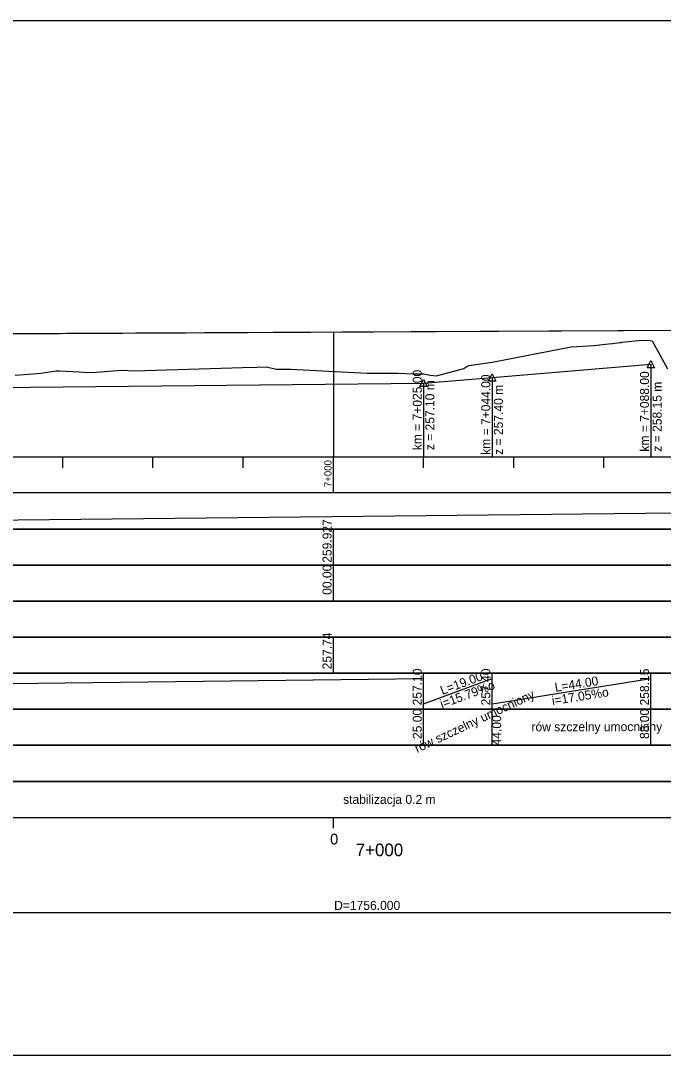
# Model space of a CAD drawing. Extents: x 6445630 to 6518227, y 5499240 to 5511716.
# Drawn here: x 6454044.5 to 6454222.7, y 5506120.7 to 5506407.7 of the extents above; entities that cross this region are included whole.
import ezdxf

# ---------------------------------------------------------------- set-up
doc = ezdxf.new("R2010")
doc.units = 0
for name, color, linetype in [('TOR_PROF-opisy pomocnicze', 7, 'Continuous'), ('TOR_PROF-rowy otwarte', 7, 'Continuous'), ('TOR_PROF-tabelka-geometria T1', 7, 'Continuous'), ('TOR_PROF-tabelka-kilometracja', 7, 'Continuous'), ('TOR_PROF-tabelka-odleglosci T1', 7, 'Continuous'), ('TOR_PROF-tabelka-pochylenia proj T1', 7, 'Continuous'), ('TOR_PROF-tabelka-rodzaj rowu T1', 7, 'Continuous'), ('TOR_PROF-tabelka-rowyT1', 7, 'Continuous'), ('TOR_PROF-tabelka-rzedne istn T1', 7, 'Continuous'), ('TOR_PROF-tabelka-rzedne proj T1', 7, 'Continuous'), ('TOR_PROF-tabelka-teren istniejacy T1', 7, 'Continuous'), ('TOR_PROF-tabelka-warstwa ochronna T1', 7, 'Continuous'), ('TOR_PROF-tor projektowany', 7, 'Continuous'), ('TOR_PROF-uklad odniesienia', 7, 'Continuous'), ('TOR_PROF-warstwa ochronna', 7, 'Continuous'), ('TOR_RAMKI-dodatkowe3', 7, 'Continuous'), ('TOR_RAMKI-MASKA WYCIECIA', 7, 'Continuous')]:
    doc.layers.add(name, color=color, linetype=linetype)

msp = doc.modelspace()

# ---------------------------------------------------------------- linework, layer by layer
at = {"layer": 'TOR_PROF-opisy pomocnicze'}
for p, q in [((6454219.21, 5506312.47), (6454219.21, 5506287.27)), ((6454175.21, 5506308.72), (6454175.21, 5506286.72)), ((6454156.21, 5506307.22), (6454156.21, 5506286.72))]:
    msp.add_line(p, q, dxfattribs=at)
for points in [[(6454219.21, 5506313.47), (6454220.21, 5506311.47), (6454218.21, 5506311.47)], [(6454156.21, 5506308.22), (6454157.21, 5506306.22), (6454155.21, 5506306.22)], [(6454175.21, 5506309.72), (6454176.21, 5506307.72), (6454174.21, 5506307.72)]]:
    msp.add_lwpolyline(points, close=True, dxfattribs=at)
at = {"layer": 'TOR_PROF-rowy otwarte'}
for p, q in [((6454175.21, 5506308.72), (6454219.21, 5506312.47)), ((6454156.21, 5506307.22), (6454175.21, 5506308.72)), ((6453575.71, 5506301.27), (6454156.21, 5506307.22))]:
    msp.add_line(p, q, dxfattribs=at)
for points in [[(6454219.21, 5506312.47), (6454219.21, 5506291.72), (6454219.21, 5506286.72), (6454219.21, 5506286.72)], [(6454175.21, 5506308.72), (6454175.21, 5506291.72), (6454175.21, 5506286.72), (6454175.21, 5506286.72)], [(6454156.21, 5506307.22), (6454156.21, 5506291.72), (6454156.21, 5506286.72), (6454156.21, 5506286.72)]]:
    msp.add_lwpolyline(points, dxfattribs=at)
at = {"layer": 'TOR_PROF-tabelka-geometria T1'}
for points in [[(6452341.21, 5506160.32), (6452367.61, 5506160.32), (6452367.61, 5506160.32), (6452407.61, 5506162.99), (6452407.61, 5506162.99), (6452590.75, 5506162.99), (6452590.75, 5506162.99), (6452630.75, 5506160.32), (6452630.75, 5506160.32), (6454509.94, 5506160.32), (6454509.94, 5506157.65), (6454551.51, 5506157.65), (6454551.51, 5506160.32), (6454558.69, 5506160.32), (6454558.69, 5506164.43), (6454600.28, 5506164.43)], [(6452331.21, 5506160.32), (6454631.21, 5506160.32)]]:
    msp.add_lwpolyline(points, dxfattribs=at)
at = {"layer": 'TOR_PROF-tabelka-kilometracja'}
msp.add_lwpolyline([(6454131.21, 5506183.72), (6454131.21, 5506186.72)], dxfattribs=at)
msp.add_lwpolyline([(6454131.21, 5506183.72), (6454131.21, 5506186.72)], dxfattribs=at)
at = {"layer": 'TOR_PROF-tabelka-odleglosci T1'}
msp.add_lwpolyline([(6452331.21, 5506246.72), (6454631.21, 5506246.72), (6454631.21, 5506256.72), (6452331.21, 5506256.72)], close=True, dxfattribs=at)
msp.add_lwpolyline([(6454131.21, 5506246.72), (6454131.21, 5506256.72)], dxfattribs=at)
at = {"layer": 'TOR_PROF-tabelka-pochylenia proj T1'}
msp.add_lwpolyline([(6452331.21, 5506266.72), (6454631.21, 5506266.72), (6454631.21, 5506276.72), (6452331.21, 5506276.72)], close=True, dxfattribs=at)
msp.add_lwpolyline([(6453948.1, 5506268.22), (6454600.26, 5506275.22)], dxfattribs=at)
at = {"layer": 'TOR_PROF-tabelka-rodzaj rowu T1'}
msp.add_lwpolyline([(6452331.21, 5506206.72), (6454631.21, 5506206.72), (6454631.21, 5506216.72), (6452331.21, 5506216.72)], close=True, dxfattribs=at)
for points in [[(6454156.21, 5506206.72), (6454156.21, 5506216.72)], [(6454175.21, 5506206.72), (6454175.21, 5506216.72)], [(6454219.21, 5506206.72), (6454219.21, 5506216.72)]]:
    msp.add_lwpolyline(points, dxfattribs=at)
at = {"layer": 'TOR_PROF-tabelka-rowyT1'}
msp.add_lwpolyline([(6452331.21, 5506216.72), (6454631.21, 5506216.72), (6454631.21, 5506226.72), (6452331.21, 5506226.72)], close=True, dxfattribs=at)
for points in [[(6453575.71, 5506218.22), (6454156.21, 5506225.22)], [(6454156.21, 5506216.72), (6454156.21, 5506226.72)], [(6454156.21, 5506218.22), (6454175.21, 5506225.22)], [(6454175.21, 5506216.72), (6454175.21, 5506226.72)], [(6454175.21, 5506218.22), (6454219.21, 5506225.22)], [(6454219.21, 5506216.72), (6454219.21, 5506226.72)]]:
    msp.add_lwpolyline(points, dxfattribs=at)
at = {"layer": 'TOR_PROF-tabelka-rzedne istn T1'}
msp.add_lwpolyline([(6452331.21, 5506236.72), (6454631.21, 5506236.72), (6454631.21, 5506246.72), (6452331.21, 5506246.72)], close=True, dxfattribs=at)
msp.add_lwpolyline([(6454131.21, 5506226.72), (6454131.21, 5506236.72)], dxfattribs=at)
at = {"layer": 'TOR_PROF-tabelka-rzedne proj T1'}
msp.add_lwpolyline([(6452331.21, 5506256.72), (6454631.21, 5506256.72), (6454631.21, 5506266.72), (6452331.21, 5506266.72)], close=True, dxfattribs=at)
msp.add_lwpolyline([(6454131.21, 5506256.72), (6454131.21, 5506266.72)], dxfattribs=at)
at = {"layer": 'TOR_PROF-tabelka-teren istniejacy T1'}
msp.add_lwpolyline([(6452331.21, 5506226.72), (6454631.21, 5506226.72), (6454631.21, 5506236.72), (6452331.21, 5506236.72)], close=True, dxfattribs=at)
at = {"layer": 'TOR_PROF-tabelka-warstwa ochronna T1'}
msp.add_lwpolyline([(6452331.21, 5506196.72), (6454631.21, 5506196.72), (6454631.21, 5506206.72), (6452331.21, 5506206.72)], close=True, dxfattribs=at)
at = {"layer": 'TOR_PROF-tor projektowany'}
for p in [(6453948.1, 5506320.47), (6454036.99, 5506320.91)]:
    msp.add_line(p, (6454600.26, 5506323.63), dxfattribs=at)
msp.add_lwpolyline([(6454131.21, 5506321.36), (6454131.21, 5506291.72), (6454131.21, 5506286.72), (6454131.21, 5506286.72)], dxfattribs=at)
msp.add_lwpolyline([(6454131.21, 5506321.36), (6454131.21, 5506291.72), (6454131.21, 5506286.72), (6454131.21, 5506286.72)], dxfattribs=at)
at = {"layer": 'TOR_PROF-uklad odniesienia'}
for p, q in [((6452331.21, 5506286.72), (6454631.21, 5506286.72)), ((6454056.21, 5506283.72), (6454056.21, 5506286.72)), ((6454081.21, 5506283.72), (6454081.21, 5506286.72)), ((6454106.21, 5506283.72), (6454106.21, 5506286.72)), ((6454131.21, 5506276.72), (6454131.21, 5506286.72)), ((6454156.21, 5506283.72), (6454156.21, 5506286.72)), ((6454181.21, 5506283.72), (6454181.21, 5506286.72)), ((6454206.21, 5506283.72), (6454206.21, 5506286.72))]:
    msp.add_line(p, q, dxfattribs=at)
at = {"layer": 'TOR_PROF-warstwa ochronna'}
msp.add_lwpolyline([(6452331.21, 5506186.72), (6454631.21, 5506186.72), (6454631.21, 5506196.72), (6452331.21, 5506196.72)], close=True, dxfattribs=at)
at = {"layer": 'TOR_RAMKI-dodatkowe3'}
for p, q in [((6454211.14, 5506318.51), (6454215.8, 5506319.05)), ((6454215.8, 5506319.05), (6454218.18, 5506319.12)), ((6454218.18, 5506319.12), (6454219.62, 5506318.94)), ((6454219.62, 5506318.94), (6454223.8, 5506311.17)), ((6454175.24, 5506313), (6454197.17, 5506317.26)), ((6454197.17, 5506317.26), (6454203.54, 5506317.66)), ((6454203.54, 5506317.66), (6454207.5, 5506318.09)), ((6454207.5, 5506318.09), (6454208.6, 5506318.21)), ((6454208.6, 5506318.21), (6454210.6, 5506318.42)), ((6454210.6, 5506318.42), (6454210.96, 5506318.48)), ((6454210.96, 5506318.48), (6454211.14, 5506318.51)), ((6454050.23, 5506309.95), (6454054.4, 5506310.59)), ((6454054.4, 5506310.59), (6454055.42, 5506310.57)), ((6454055.42, 5506310.57), (6454060.74, 5506310.36)), ((6454060.74, 5506310.36), (6454063.2, 5506310.16)), ((6454065.43, 5506310.25), (6454072.46, 5506310.79)), ((6454072.46, 5506310.79), (6454076.12, 5506310.59)), ((6454076.12, 5506310.59), (6454106, 5506311.53)), ((6454106, 5506311.53), (6454110.12, 5506311.6)), ((6454110.12, 5506311.6), (6454112.68, 5506311.66)), ((6454112.68, 5506311.66), (6454115.33, 5506311.07)), ((6454115.33, 5506311.07), (6454119.42, 5506311.07)), ((6454119.42, 5506311.07), (6454133.47, 5506310.3)), ((6454133.47, 5506310.3), (6454140.59, 5506309.92)), ((6454159.82, 5506309.18), (6454167.35, 5506311.27)), ((6454167.35, 5506311.27), (6454167.9, 5506311.65)), ((6454167.9, 5506311.65), (6454168.8, 5506312.03)), ((6454168.8, 5506312.03), (6454175.24, 5506313)), ((6454042.99, 5506309.43), (6454045.48, 5506309.54)), ((6454045.48, 5506309.54), (6454050.23, 5506309.95)), ((6454063.2, 5506310.16), (6454065.43, 5506310.25)), ((6454140.59, 5506309.92), (6454149.12, 5506309.94)), ((6454149.12, 5506309.94), (6454153.53, 5506309.81)), ((6454153.53, 5506309.81), (6454156.23, 5506309.79)), ((6454156.23, 5506309.79), (6454158.07, 5506309.4)), ((6454158.07, 5506309.4), (6454159.82, 5506309.18))]:
    msp.add_line(p, q, dxfattribs=at)
at = {"layer": 'TOR_RAMKI-MASKA WYCIECIA'}
msp.add_lwpolyline([(6453934.69, 5506120.72), (6454654.69, 5506120.72), (6454654.69, 5506407.72), (6453934.69, 5506407.72)], close=True, dxfattribs=at)

# ---------------------------------------------------------------- texts
at = {"layer": 'TOR_PROF-opisy pomocnicze'}
for s, p in [('km = 7+025.00', (6454155.71, 5506288.58)), ('km = 7+088.00', (6454218.71, 5506288.17)), ('z = 257.10 m', (6454159.21, 5506288.58)), ('km = 7+044.00', (6454174.71, 5506287.3)), ('z = 257.40 m', (6454178.21, 5506287.3)), ('z = 258.15 m', (6454222.21, 5506288.17))]:
    msp.add_text(s, height=2.5, rotation=90, dxfattribs=at).set_placement(p)
at = {"layer": 'TOR_PROF-tabelka-geometria T1'}
msp.add_text('D=1756.000', height=2.5, dxfattribs=at).set_placement((6454131.43, 5506161.07))
msp.add_text('D=1756.000', height=2.5, dxfattribs=at).set_placement((6454131.43, 5506161.07))
at = {"layer": 'TOR_PROF-tabelka-kilometracja'}
msp.add_text('0', height=3, dxfattribs=at).set_placement((6454130.32, 5506179.22))
msp.add_text('7+000', height=3.5, rotation=360, dxfattribs=at).set_placement((6454137.42, 5506175.97))
at = {"layer": 'TOR_PROF-tabelka-odleglosci T1'}
msp.add_text('00.00', height=2.5, rotation=90, dxfattribs=at).set_placement((6454130.71, 5506248.47))
at = {"layer": 'TOR_PROF-tabelka-rodzaj rowu T1'}
for s, p in [('25.00', (6454155.71, 5506208.47)), ('88.00', (6454218.71, 5506208.47)), ('44.00', (6454177.73, 5506206.69))]:
    msp.add_text(s, height=2.5, rotation=90, dxfattribs=at).set_placement(p)
at = {"layer": 'TOR_PROF-tabelka-rowyT1'}
for s, rotation, p in [('257.10', 90, (6454155.71, 5506217.79)), ('L=19.00', 20.2249, (6454161.41, 5506220.67)), ('257.40', 90, (6454174.71, 5506217.79)), ('258.15', 90, (6454218.71, 5506217.78)), ('L=44.00', 9.0395, (6454192.79, 5506221.53)), ('rów szczelny umocniony', 25.1651, (6454154.47, 5506204.57)), ('i=15.79%o', 20.2249, (6454161.33, 5506216.91)), ('i=17.05%o', 9.0395, (6454191.98, 5506217.85)), ('rów szczelny umocniony', 0.087, (6454186.13, 5506210.6))]:
    msp.add_text(s, height=2.5, rotation=rotation, dxfattribs=at).set_placement(p)
at = {"layer": 'TOR_PROF-tabelka-rzedne istn T1'}
msp.add_text('257.74', height=2.5, rotation=90, dxfattribs=at).set_placement((6454130.71, 5506227.79))
at = {"layer": 'TOR_PROF-tabelka-rzedne proj T1'}
msp.add_text('259.927', height=2.5, rotation=90, dxfattribs=at).set_placement((6454130.71, 5506257.36))
at = {"layer": 'TOR_PROF-uklad odniesienia'}
msp.add_text('7+000', height=2, rotation=90, dxfattribs=at).set_placement((6454130.71, 5506278.33))
at = {"layer": 'TOR_PROF-warstwa ochronna'}
msp.add_text('stabilizacja 0.2 m', height=2.5, dxfattribs=at).set_placement((6454133.91, 5506190.47))

doc.saveas('drawing.dxf')
